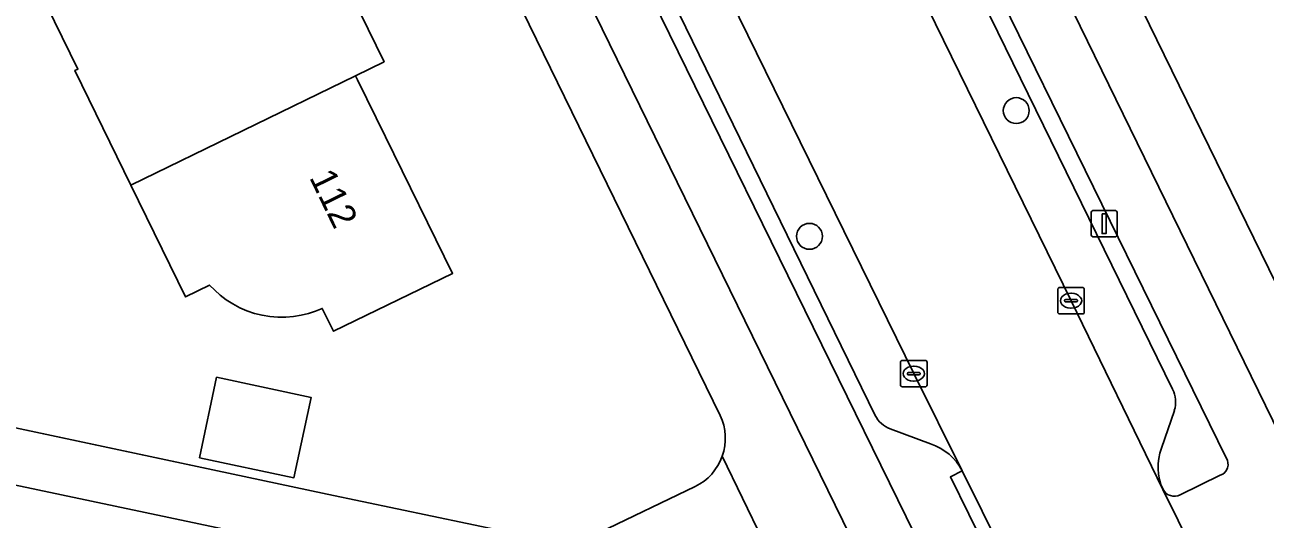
# Model space of a CAD drawing. Extents: x 160455 to 162082, y 388339 to 389736.
# Drawn here: x 160864.98 to 160911.77, y 389001.22 to 389019.87 of the extents above; entities that cross this region are included whole.
import ezdxf

# ---------------------------------------------------------------- set-up
doc = ezdxf.new("R2010")
doc.units = 0
for name, color, linetype in [('IMGEO_Boom', 7, 'Continuous'), ('IMGEO_Erf', 7, 'Continuous'), ('IMGEO_Fietspad_gesloten', 7, 'Continuous'), ('IMGEO_Kolk', 7, 'Continuous'), ('IMGEO_Lichtmast', 7, 'Continuous'), ('IMGEO_Muur', 7, 'Continuous'), ('IMGEO_Pand', 7, 'Continuous'), ('IMGEO_Pand_nummerreeks', 7, 'Continuous'), ('IMGEO_Parkeervlak_open', 7, 'Continuous'), ('IMGEO_Rijbaan_lokaal_gesloten', 7, 'Continuous'), ('IMGEO_Verkeerseiland_open', 7, 'Continuous'), ('IMGEO_Voetpad_open', 7, 'Continuous')]:
    doc.layers.add(name, color=color, linetype=linetype)

msp = doc.modelspace()

# ---------------------------------------------------------------- linework, layer by layer
at = {"layer": 'IMGEO_Boom'}
for centre in [(160902.38, 389016.633), (160894.579, 389011.892)]:
    msp.add_circle(centre, 0.489, dxfattribs=at)
at = {"layer": 'IMGEO_Erf'}
for points in [[(160891.208, 389005.138), (160862.667, 389063.549)], [(160912.065, 389021.728), (160910.269, 389020.848), (160909.288, 389022.852), (160911.085, 389023.732), (160910.057, 389025.831), (160909.673, 389026.615), (160909.563, 389026.84), (160907.766, 389025.961), (160906.786, 389027.964), (160908.582, 389028.844), (160907.876, 389030.286), (160907.171, 389031.727), (160907.061, 389031.952), (160905.264, 389031.073), (160904.279, 389033.085), (160906.072, 389033.961), (160904.438, 389037.306), (160905.391, 389037.772), (160909.075, 389039.572), (160907.78, 389042.223), (160898.662, 389037.759), (160898.678, 389037.727), (160915.841, 389002.618)], [(160759.604, 389027.003), (160851.028, 389007.553), (160853.401, 389018.708), (160853.658, 389018.653), (160854.144, 389020.941), (160857.076, 389020.317), (160856.589, 389018.03), (160856.015, 389015.332), (160857.131, 389015.095), (160855.333, 389006.643), (160876.381, 389002.172), (160884.301, 389000.512)], [(160876.42, 389022.798), (160878.529, 389018.474), (160877.449, 389017.947), (160877.526, 389017.791), (160878.58, 389015.648), (160881.113, 389010.494), (160876.618, 389008.31), (160876.198, 389009.173), (160875.945, 389009.068), (160875.678, 389008.98), (160875.401, 389008.912), (160875.114, 389008.865), (160874.821, 389008.841), (160874.524, 389008.841), (160874.226, 389008.865), (160873.929, 389008.914), (160873.638, 389008.987), (160873.355, 389009.083), (160873.082, 389009.201), (160872.822, 389009.34), (160872.578, 389009.497), (160872.35, 389009.67), (160872.141, 389009.856), (160871.95, 389010.053), (160871.035, 389009.607), (160868.982, 389013.816), (160866.869, 389018.148), (160866.977, 389018.201), (160865.219, 389021.805)], [(160886.658, 389000.725), (160890.263, 389002.455)]]:
    msp.add_lwpolyline(points, dxfattribs=at)
msp.add_lwpolyline([(160872.214, 389006.574), (160875.776, 389005.816), (160875.131, 389002.784), (160871.569, 389003.542)], close=True, dxfattribs=at)
for centre, radius, start, end in [((160889.396, 389004.271), 2.009, 340.5318, 25.5759), ((160889.389, 389004.272), 2.016, 295.699, 340.5702)]:
    msp.add_arc(centre, radius, start, end, dxfattribs=at)
at = {"layer": 'IMGEO_Fietspad_gesloten'}
for points in [[(160916.494, 388964.012), (160914.43, 388968.365), (160912.514, 388972.165), (160910.338, 388976.581), (160898.863, 389000), (160885.472, 389027.328), (160883.351, 389031.622), (160881.495, 389035.437), (160879.339, 389039.869), (160877.734, 389043.115), (160875.541, 389047.648), (160870.1, 389058.774), (160869.388, 389060.169), (160867.294, 389064.536), (160867.005, 389065.231), (160866.772, 389066.226)], [(160865.149, 389063.924), (160866.884, 389060.338), (160896.406, 389000), (160929.271, 388932.792), (160931.346, 388928.541)], [(160881.39, 389062.694), (160881.873, 389061.632), (160883.261, 389058.862), (160892.163, 389040.604), (160896.532, 389031.633), (160910.3, 389003.541)], [(160914.477, 389000), (160885.175, 389059.974)], [(160910.078, 389002.878), (160908.565, 389002.143)], [(160907.915, 389002.343), (160909.071, 389000), (160910.509, 388997.087)]]:
    msp.add_lwpolyline(points, dxfattribs=at)
for centre, radius, start, end in [((160909.92, 389003.3), 0.45, 290.5547, 32.4199), ((160908.342, 389002.574), 0.485, 208.379, 297.4156)]:
    msp.add_arc(centre, radius, start, end, dxfattribs=at)
at = {"layer": 'IMGEO_Kolk'}
for p, q in [((160904.02, 389009.963), (160904.872, 389009.963)), ((160903.945, 389009.037), (160903.945, 389009.889)), ((160904.204, 389009.457), (160904.204, 389009.469)), ((160904.247, 389009.506), (160904.645, 389009.506)), ((160904.433, 389009.743), (160904.458, 389009.743)), ((160904.688, 389009.469), (160904.688, 389009.457)), ((160904.946, 389009.889), (160904.946, 389009.037)), ((160904.872, 389008.963), (160904.02, 389008.963)), ((160904.642, 389009.42), (160904.244, 389009.42)), ((160904.456, 389009.183), (160904.431, 389009.183)), ((160898.011, 389006.287), (160898.011, 389007.139)), ((160898.086, 389007.213), (160898.938, 389007.213)), ((160899.012, 389007.139), (160899.012, 389006.287)), ((160898.27, 389006.707), (160898.27, 389006.719)), ((160898.708, 389006.67), (160898.31, 389006.67)), ((160898.313, 389006.756), (160898.711, 389006.756)), ((160898.499, 389006.993), (160898.524, 389006.993)), ((160898.754, 389006.719), (160898.754, 389006.707)), ((160898.938, 389006.213), (160898.086, 389006.213)), ((160898.522, 389006.433), (160898.497, 389006.433))]:
    msp.add_line(p, q, dxfattribs=at)
for points in [[(160904.02, 389009.963), (160904.872, 389009.963)], [(160903.945, 389009.037), (160903.945, 389009.889)], [(160904.946, 389009.889), (160904.946, 389009.037)], [(160904.872, 389008.963), (160904.02, 389008.963)], [(160898.011, 389006.287), (160898.011, 389007.139)], [(160898.086, 389007.213), (160898.938, 389007.213)], [(160899.012, 389007.139), (160899.012, 389006.287)], [(160898.938, 389006.213), (160898.086, 389006.213)]]:
    msp.add_lwpolyline(points, dxfattribs=at)
for centre, radius, start, end in [((160904.022, 389009.887), 0.0765, 91.552, 178.448), ((160904.022, 389009.887), 0.0765, 91.552, 178.448), ((160904.87, 389009.887), 0.0765, 1.552, 88.448), ((160904.87, 389009.887), 0.0765, 1.552, 88.448), ((160904.244, 389009.466), 0.0403, 85.8775, 175.7526), ((160904.241, 389009.456), 0.0366, 178.938, 274.7102), ((160904.645, 389009.463), 0.043, 264.8664, 352.4533), ((160904.649, 389009.468), 0.0386, 1.7309, 96.639), ((160904.022, 389009.039), 0.0765, 181.552, 268.448), ((160904.022, 389009.039), 0.0765, 181.552, 268.448), ((160904.87, 389009.039), 0.0765, 271.552, 358.448), ((160904.87, 389009.039), 0.0765, 271.552, 358.448), ((160898.088, 389007.137), 0.0765, 91.552, 178.448), ((160898.088, 389007.137), 0.0765, 91.552, 178.448), ((160898.936, 389007.137), 0.0765, 1.552, 88.448), ((160898.936, 389007.137), 0.0765, 1.552, 88.448), ((160898.31, 389006.716), 0.0403, 85.8775, 175.7526), ((160898.307, 389006.706), 0.0366, 178.938, 274.7102), ((160898.711, 389006.713), 0.043, 264.8664, 352.4533), ((160898.715, 389006.718), 0.0386, 1.7309, 96.639), ((160898.088, 389006.289), 0.0765, 181.552, 268.448), ((160898.088, 389006.289), 0.0765, 181.552, 268.448), ((160898.936, 389006.289), 0.0765, 271.552, 358.448), ((160898.936, 389006.289), 0.0765, 271.552, 358.448)]:
    msp.add_arc(centre, radius, start, end, dxfattribs=at)
for centre, major_axis, ratio, start_param, end_param in [((160904.432, 389009.463), (-0.387, 0.002), 0.722429, 4.712389, 7.853982), ((160904.457, 389009.463), (-0.39, 0.002), 0.717154, 1.570796, 4.712389), ((160898.498, 389006.713), (-0.387, 0.002), 0.722429, 4.712389, 7.853982), ((160898.523, 389006.713), (-0.39, 0.002), 0.717154, 1.570796, 4.712389)]:
    msp.add_ellipse(centre, major_axis=major_axis, ratio=ratio, start_param=start_param, end_param=end_param, dxfattribs=at)
at = {"layer": 'IMGEO_Lichtmast'}
for p, q in [((160905.199, 389011.969), (160905.199, 389012.769)), ((160905.199, 389012.769), (160905.199, 389011.969)), ((160905.299, 389012.869), (160906.089, 389012.869)), ((160906.089, 389012.869), (160905.299, 389012.869)), ((160906.189, 389012.769), (160906.189, 389011.969)), ((160906.189, 389011.969), (160906.189, 389012.769)), ((160906.089, 389011.869), (160905.299, 389011.869)), ((160905.299, 389011.869), (160906.089, 389011.869))]:
    msp.add_line(p, q, dxfattribs=at)
msp.add_lwpolyline([(160905.619, 389012.744), (160905.769, 389012.744), (160905.769, 389011.994), (160905.619, 389011.994), (160905.619, 389012.744)], dxfattribs=at)
for centre, start, end in [((160905.299, 389012.769), 90, 180), ((160905.299, 389012.769), 90, 180), ((160906.089, 389012.769), 0, 90), ((160906.089, 389012.769), 360, 90), ((160905.299, 389011.969), 180, 270), ((160905.299, 389011.969), 180, 270), ((160906.089, 389011.969), 270, 0), ((160906.089, 389011.969), 270, 0)]:
    msp.add_arc(centre, 0.1, start, end, dxfattribs=at)
at = {"layer": 'IMGEO_Muur'}
msp.add_lwpolyline([(160876.381, 389002.172), (160854.217, 389006.879)], dxfattribs=at)
at = {"layer": 'IMGEO_Pand'}
for points in [[(160873.508, 389026.031), (160865.037, 389021.906), (160865.111, 389021.752), (160865.219, 389021.805), (160866.977, 389018.201), (160866.869, 389018.148), (160868.982, 389013.816), (160877.449, 389017.947), (160878.529, 389018.474), (160876.42, 389022.798), (160875.341, 389022.272), (160874.462, 389024.074), (160873.583, 389025.877)], [(160877.449, 389017.947), (160868.982, 389013.816), (160871.035, 389009.607), (160871.95, 389010.053), (160872.141, 389009.856), (160872.35, 389009.67), (160872.578, 389009.497), (160872.822, 389009.34), (160873.082, 389009.201), (160873.355, 389009.083), (160873.638, 389008.987), (160873.929, 389008.914), (160874.226, 389008.865), (160874.524, 389008.841), (160874.821, 389008.841), (160875.114, 389008.865), (160875.401, 389008.912), (160875.678, 389008.98), (160875.945, 389009.068), (160876.198, 389009.173), (160876.618, 389008.31), (160881.113, 389010.494), (160878.58, 389015.648), (160877.526, 389017.791)], [(160875.776, 389005.816), (160872.214, 389006.574), (160871.569, 389003.542), (160875.131, 389002.784)]]:
    msp.add_lwpolyline(points, close=True, dxfattribs=at)
at = {"layer": 'IMGEO_Parkeervlak_open'}
for points in [[(160880.913, 389057.526), (160887.316, 389044.404), (160894.513, 389029.747), (160904.445, 389009.463), (160907.915, 389002.343)], [(160908.278, 389006.124), (160895.953, 389031.324), (160891.546, 389040.305), (160884.079, 389055.566)], [(160900.342, 389003.041), (160898.512, 389006.713), (160888.628, 389026.872), (160881.582, 389041.416), (160876.244, 389052.308)], [(160875.929, 389048.401), (160876.135, 389047.949), (160878.359, 389043.435), (160879.966, 389040.148), (160882.094, 389035.758), (160883.95, 389031.922), (160886.073, 389027.642), (160897.052, 389005.136)], [(160907.861, 389003.906), (160908.343, 389005.328)], [(160887.539, 388997.663), (160876.487, 389000), (160854.443, 389004.661)], [(160897.623, 389004.633), (160899.145, 389004.065)]]:
    msp.add_lwpolyline(points, dxfattribs=at)
for centre, radius, start, end in [((160907.313, 389005.645), 1.077, 342.9135, 26.4231), ((160898.026, 389005.666), 1.109, 208.5584, 248.6873), ((160898.486, 389002.083), 2.088, 27.2942, 71.6136), ((160909.704, 389003.187), 1.978, 158.6973, 205.2602)]:
    msp.add_arc(centre, radius, start, end, dxfattribs=at)
at = {"layer": 'IMGEO_Rijbaan_lokaal_gesloten'}
msp.add_lwpolyline([(160872.053, 389060.881), (160872.239, 389060.439), (160876.244, 389052.308), (160881.582, 389041.416), (160888.628, 389026.872), (160898.512, 389006.713), (160900.342, 389003.041), (160901.842, 389000), (160906.66, 388990.235), (160908.289, 388986.887), (160914.137, 388989.745), (160912, 388994.132), (160911.848, 388994.441), (160910.632, 388996.86), (160910.509, 388997.087), (160909.071, 389000), (160907.915, 389002.343), (160904.445, 389009.463), (160894.513, 389029.747)], dxfattribs=at)
at = {"layer": 'IMGEO_Verkeerseiland_open'}
for points in [[(160910.3, 389003.541), (160896.532, 389031.633), (160895.953, 389031.324), (160908.278, 389006.124)], [(160897.052, 389005.136), (160886.073, 389027.642), (160885.472, 389027.328), (160898.863, 389000), (160910.338, 388976.581), (160910.955, 388976.899), (160906.269, 388986.421)], [(160908.343, 389005.328), (160907.861, 389003.906)], [(160899.145, 389004.065), (160897.623, 389004.633)], [(160906.66, 388990.235), (160906.212, 388990.014), (160901.285, 389000), (160899.894, 389002.82), (160900.342, 389003.041)], [(160908.565, 389002.143), (160910.078, 389002.878)]]:
    msp.add_lwpolyline(points, dxfattribs=at)
msp.add_lwpolyline([(160906.66, 388990.235), (160901.842, 389000), (160900.342, 389003.041), (160899.894, 389002.82), (160901.285, 389000), (160906.212, 388990.014)], close=True, dxfattribs=at)
for centre, radius, start, end in [((160907.313, 389005.645), 1.077, 342.9135, 26.4231), ((160898.026, 389005.666), 1.109, 208.5584, 248.6873), ((160898.486, 389002.083), 2.088, 27.2942, 71.6136), ((160909.704, 389003.187), 1.978, 158.6973, 205.2602), ((160909.92, 389003.3), 0.45, 290.5547, 32.4199), ((160908.342, 389002.574), 0.485, 208.379, 297.4156)]:
    msp.add_arc(centre, radius, start, end, dxfattribs=at)
at = {"layer": 'IMGEO_Voetpad_open'}
for points in [[(160891.29, 389003.601), (160895.886, 388994.089), (160896.662, 388993.971), (160899.254, 388988.688), (160901.401, 388984.295), (160929.266, 388927.414), (160931.346, 388928.541), (160929.271, 388932.792), (160896.406, 389000), (160866.884, 389060.338), (160865.149, 389063.924)], [(160862.667, 389063.549), (160891.208, 389005.138)], [(160917.838, 388998.543), (160915.841, 389002.618), (160898.678, 389037.727), (160898.662, 389037.759), (160898.134, 389038.838), (160898.097, 389038.914), (160892.225, 389050.972), (160888.627, 389058.379), (160888.087, 389059.484), (160887.104, 389061.518)], [(160885.175, 389059.974), (160914.477, 389000), (160943.921, 388939.826), (160947.207, 388933.03), (160951.165, 388934.782)], [(160761.939, 389024.325), (160779.135, 389020.68), (160779.366, 389021.755), (160784.215, 389020.714), (160783.984, 389019.639), (160785.028, 389019.411), (160785.256, 389020.487), (160789.993, 389019.485), (160789.765, 389018.409), (160799.2, 389016.413), (160799.304, 389016.901), (160806.98, 389015.253), (160806.876, 389014.765), (160814.475, 389013.157), (160816.553, 389012.731), (160828.933, 389010.089), (160844.001, 389006.893), (160845.862, 389006.495), (160849.419, 389005.735), (160849.523, 389006.223), (160854.547, 389005.149), (160854.443, 389004.661), (160876.487, 389000), (160887.539, 388997.663)], [(160884.301, 389000.512), (160876.381, 389002.172), (160855.333, 389006.643)], [(160890.171, 388995.253), (160895.886, 388994.089), (160891.29, 389003.601)], [(160890.263, 389002.455), (160886.658, 389000.725)]]:
    msp.add_lwpolyline(points, dxfattribs=at)
for centre, radius, start, end in [((160889.396, 389004.271), 2.009, 340.5318, 25.5759), ((160889.389, 389004.272), 2.016, 295.699, 340.5702)]:
    msp.add_arc(centre, radius, start, end, dxfattribs=at)

# ---------------------------------------------------------------- texts
at = {"layer": 'IMGEO_Pand_nummerreeks'}
msp.add_text('112', height=1, rotation=296.035, dxfattribs=at).set_placement((160875.695, 389014.115))

doc.saveas('drawing.dxf')
